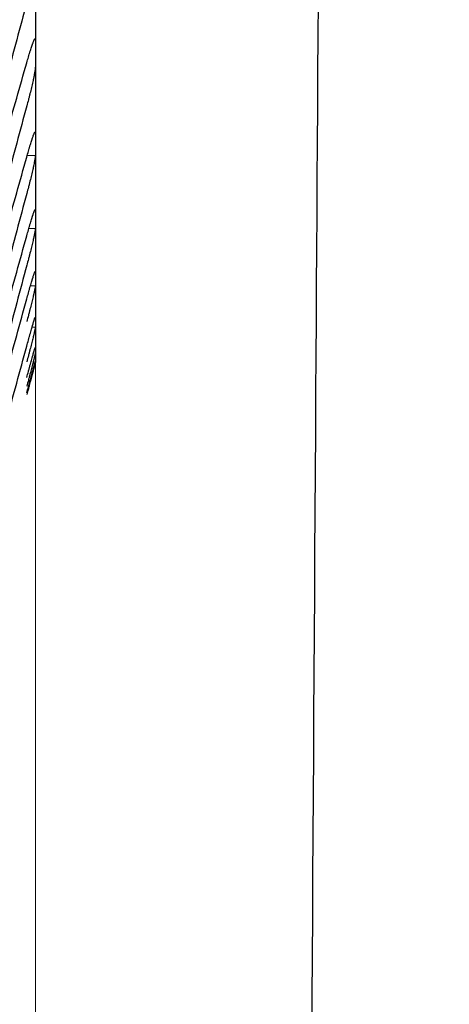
# Model space of a CAD drawing. Header units: inches. Extents: x 0 to 20790, y -12 to 14700.
# Tile 339 of 436: x 14166 to 14193, y 9313 to 9375. Entities that reach past the tile are written whole.
import ezdxf

# ---------------------------------------------------------------- set-up
doc = ezdxf.new("R2010")
doc.units = ezdxf.units.IN
doc.layers.add('1', color=7, linetype='Continuous', true_color=0xffffff)
doc.layers.add('254', color=7, linetype='Continuous', true_color=0xffffff)
doc.styles.add('latin_extended', font='simplex.shx')
doc.dimstyles.get("Standard").update_dxf_attribs({"dimtxt": 0.18, "dimasz": 0.18, "dimexe": 0.18, "dimexo": 0.0625, "dimgap": 0.09, "dimtad": 0, "dimtih": 1, "dimtoh": 1, "dimdec": 4, "dimzin": 0, "dimdsep": 46, "dimtxsty": 'Standard', "dimcen": 0.09, "dimadec": 0, "dimazin": 0, "dimtfac": 1, "dimtdec": 4, "dimtofl": 0, "dimtmove": 0, "dimatfit": 3, "dimfxl": 1, "dimtolj": 1, "dimtzin": 0, "dimarcsym": 0})

# ---------------------------------------------------------------- blocks, each defined once
blk = doc.blocks.new('_U5')
at = {"layer": '254', "color": 3, "linetype": 'Continuous', "lineweight": 13, "transparency": 16777216}
for p, q in [((14167.097, 9939.463), (14167.097, 8111.817)), ((14417.097, 9439.463), (14417.097, 8111.817)), ((14167.097, 8146.817), (13002.826, 8146.817)), ((14044.597, 8146.817), (13922.097, 8146.817)), ((14417.097, 8146.817), (14167.097, 8146.817)), ((14539.597, 8146.817), (14662.097, 8146.817))]:
    blk.add_line(p, q, dxfattribs=at)
at = {"layer": '254', "color": 3, "transparency": 16777216}
for points in [[(14044.597, 8126.4), (14044.597, 8167.233), (14167.097, 8146.817)], [(14539.597, 8167.233), (14539.597, 8126.4), (14417.097, 8146.817)]]:
    blk.add_solid(points, dxfattribs=at)
at = {"layer": 'Defpoints', "color": 0, "transparency": 16777216}
for p in [(14167.097, 9974.463), (14417.097, 9474.463), (14167.097, 8146.817)]:
    blk.add_point(p, dxfattribs=at)
at = {"layer": '254', "color": 2, "lineweight": 13, "transparency": 16777216, "insert": (13064.076, 8330.567), "char_height": 122.5, "attachment_point": 1, "style": 'latin_extended'}
blk.add_mtext('\\A1;250', dxfattribs=at)
blk = doc.blocks.new('_U6')
at = {"layer": '254', "color": 3, "linetype": 'Continuous', "lineweight": 13, "transparency": 16777216}
for p, q in [((14007.097, 9939.463), (14007.097, 8391.817)), ((14167.095, 9649.526), (14167.095, 8391.817)), ((14007.097, 8426.817), (12939.597, 8426.817)), ((13884.597, 8426.817), (13762.097, 8426.817)), ((14167.095, 8426.817), (14007.097, 8426.817)), ((14289.595, 8426.817), (14412.095, 8426.817))]:
    blk.add_line(p, q, dxfattribs=at)
at = {"layer": '254', "color": 3, "transparency": 16777216}
for points in [[(13884.597, 8406.4), (13884.597, 8447.233), (14007.097, 8426.817)], [(14289.595, 8447.233), (14289.595, 8406.4), (14167.095, 8426.817)]]:
    blk.add_solid(points, dxfattribs=at)
at = {"layer": 'Defpoints', "color": 0, "transparency": 16777216}
for p in [(14007.097, 9974.463), (14167.095, 9684.526), (14007.097, 8426.817)]:
    blk.add_point(p, dxfattribs=at)
at = {"layer": '254', "color": 2, "lineweight": 13, "transparency": 16777216, "insert": (13000.847, 8814.733), "char_height": 122.5, "attachment_point": 1, "style": 'latin_extended'}
blk.add_mtext('\\A1;\\C2;Flywheel\\P\\C2;90-240', dxfattribs=at)

msp = doc.modelspace()

# ---------------------------------------------------------------- linework, layer by layer
at = {"layer": '1', "color": 2, "linetype": 'Continuous', "lineweight": 25}
for p, q in [((14167.097, 9379.42), (14167.097, 9372.788)), ((14167.097, 9372.788), (14167.097, 9367.12)), ((14167.097, 9367.12), (14167.097, 9362.424)), ((14167.097, 9362.424), (14167.097, 9358.709)), ((14167.097, 9358.709), (14167.097, 9355.979)), ((14167.097, 9355.979), (14167.097, 9354.24)), ((14167.097, 9354.24), (14167.097, 9353.494)), ((14167.097, 9353.463), (14167.097, 9353.494))]:
    msp.add_line(p, q, dxfattribs=at)
at = {"layer": '1', "color": 110, "linetype": 'Continuous', "lineweight": 13}
for p, q in [((14166.585, 9366.403), (14167.095, 9366.403)), ((14166.686, 9361.842), (14167.095, 9361.842)), ((14166.788, 9358.263), (14167.095, 9358.263)), ((14166.888, 9355.67), (14167.095, 9355.67))]:
    msp.add_line(p, q, dxfattribs=at)
at = {"layer": '1', "color": 2, "linetype": 'Continuous', "lineweight": 25}
for points, knots in [([(14186.598, 9674.468), (14186.544, 9665.878), (14186.438, 9648.677), (14186.278, 9622.865), (14186.118, 9597.033), (14185.958, 9571.201), (14185.798, 9545.368), (14185.638, 9519.536), (14185.238, 9454.955), (14184.225, 9291.35), (14183.265, 9136.356), (14182.598, 9028.722)], [0, 0, 0, 0, 0.039908, 0.079911, 0.119915, 0.159919, 0.199923, 0.239927, 0.279931, 0.499952, 1, 1, 1, 1]), ([(14166.56, 9372.213), (14166.594, 9372.338), (14166.628, 9372.457), (14166.679, 9372.629), (14166.695, 9372.686), (14166.72, 9372.768), (14166.728, 9372.795), (14166.745, 9372.849), (14166.753, 9372.875), (14166.793, 9373.004), (14166.823, 9373.099), (14166.867, 9373.228), (14166.881, 9373.269), (14166.901, 9373.327), (14166.908, 9373.346), (14166.921, 9373.382), (14166.927, 9373.4), (14166.958, 9373.483), (14166.981, 9373.539), (14167.006, 9373.594), (14167.01, 9373.605), (14167.02, 9373.624), (14167.024, 9373.633), (14167.037, 9373.657), (14167.045, 9373.67), (14167.065, 9373.699), (14167.076, 9373.705), (14167.085, 9373.697), (14167.087, 9373.694), (14167.09, 9373.688), (14167.091, 9373.683), (14167.094, 9373.669), (14167.095, 9373.655), (14167.095, 9373.639)], [0, 0, 0, 0, 0.125, 0.125, 0.1875, 0.1875, 0.21875, 0.21875, 0.25, 0.25, 0.375, 0.375, 0.4375, 0.4375, 0.46875, 0.46875, 0.5, 0.5, 0.625, 0.625, 0.65625, 0.65625, 0.6875, 0.6875, 0.75, 0.75, 0.875, 0.875, 0.90625, 0.90625, 0.9375, 0.9375, 1, 1, 1, 1]), ([(14167.095, 9371.937), (14167.095, 9371.921), (14167.093, 9371.882), (14167.084, 9371.805), (14167.076, 9371.742), (14167.068, 9371.69), (14167.065, 9371.672), (14167.059, 9371.635), (14167.055, 9371.615), (14167.038, 9371.516), (14167.021, 9371.427), (14166.996, 9371.305), (14166.991, 9371.28), (14166.983, 9371.242), (14166.98, 9371.229), (14166.975, 9371.203), (14166.961, 9371.137), (14166.934, 9371.014), (14166.908, 9370.9), (14166.881, 9370.783), (14166.867, 9370.722), (14166.823, 9370.538), (14166.793, 9370.413), (14166.745, 9370.223), (14166.729, 9370.159), (14166.704, 9370.063), (14166.696, 9370.031), (14166.679, 9369.966), (14166.671, 9369.934), (14166.628, 9369.774), (14166.594, 9369.647), (14166.56, 9369.521)], [0, 0, 0, 0, 0.0625, 0.125, 0.1875, 0.1875, 0.21875, 0.21875, 0.25, 0.25, 0.375, 0.375, 0.40625, 0.40625, 0.421875, 0.421875, 0.4375, 0.5, 0.5625, 0.5625, 0.625, 0.625, 0.75, 0.75, 0.8125, 0.8125, 0.84375, 0.84375, 0.875, 0.875, 1, 1, 1, 1]), ([(14166.56, 9366.315), (14166.594, 9366.441), (14166.628, 9366.562), (14166.679, 9366.737), (14166.695, 9366.795), (14166.72, 9366.879), (14166.728, 9366.907), (14166.745, 9366.962), (14166.753, 9366.989), (14166.793, 9367.121), (14166.823, 9367.22), (14166.867, 9367.355), (14166.881, 9367.398), (14166.901, 9367.459), (14166.908, 9367.479), (14166.921, 9367.517), (14166.927, 9367.536), (14166.958, 9367.625), (14166.981, 9367.685), (14167.006, 9367.746), (14167.01, 9367.758), (14167.02, 9367.78), (14167.024, 9367.79), (14167.037, 9367.818), (14167.045, 9367.833), (14167.065, 9367.87), (14167.076, 9367.882), (14167.085, 9367.88), (14167.087, 9367.879), (14167.09, 9367.875), (14167.091, 9367.872), (14167.094, 9367.861), (14167.095, 9367.85), (14167.095, 9367.837)], [0, 0, 0, 0, 0.125, 0.125, 0.1875, 0.1875, 0.21875, 0.21875, 0.25, 0.25, 0.375, 0.375, 0.4375, 0.4375, 0.46875, 0.46875, 0.5, 0.5, 0.625, 0.625, 0.65625, 0.65625, 0.6875, 0.6875, 0.75, 0.75, 0.875, 0.875, 0.90625, 0.90625, 0.9375, 0.9375, 1, 1, 1, 1]), ([(14167.095, 9366.403), (14167.095, 9366.389), (14167.093, 9366.355), (14167.084, 9366.285), (14167.076, 9366.227), (14167.068, 9366.179), (14167.065, 9366.162), (14167.059, 9366.127), (14167.055, 9366.109), (14167.038, 9366.015), (14167.021, 9365.93), (14166.996, 9365.812), (14166.991, 9365.788), (14166.983, 9365.751), (14166.98, 9365.738), (14166.975, 9365.713), (14166.961, 9365.649), (14166.934, 9365.53), (14166.908, 9365.418), (14166.881, 9365.303), (14166.867, 9365.244), (14166.823, 9365.062), (14166.793, 9364.939), (14166.745, 9364.75), (14166.729, 9364.686), (14166.704, 9364.59), (14166.696, 9364.558), (14166.679, 9364.494), (14166.671, 9364.461), (14166.628, 9364.301), (14166.594, 9364.173), (14166.56, 9364.047)], [0, 0, 0, 0, 0.0625, 0.125, 0.1875, 0.1875, 0.21875, 0.21875, 0.25, 0.25, 0.375, 0.375, 0.40625, 0.40625, 0.421875, 0.421875, 0.4375, 0.5, 0.5625, 0.5625, 0.625, 0.625, 0.75, 0.75, 0.8125, 0.8125, 0.84375, 0.84375, 0.875, 0.875, 1, 1, 1, 1]), ([(14166.56, 9361.39), (14166.594, 9361.517), (14166.628, 9361.64), (14166.679, 9361.818), (14166.695, 9361.877), (14166.72, 9361.963), (14166.728, 9361.991), (14166.745, 9362.048), (14166.753, 9362.075), (14166.793, 9362.212), (14166.823, 9362.313), (14166.867, 9362.453), (14166.881, 9362.498), (14166.901, 9362.563), (14166.908, 9362.584), (14166.921, 9362.624), (14166.927, 9362.644), (14166.958, 9362.738), (14166.981, 9362.803), (14167.006, 9362.87), (14167.01, 9362.883), (14167.02, 9362.907), (14167.024, 9362.919), (14167.037, 9362.95), (14167.045, 9362.968), (14167.065, 9363.013), (14167.076, 9363.03), (14167.085, 9363.035), (14167.087, 9363.035), (14167.09, 9363.034), (14167.091, 9363.032), (14167.094, 9363.025), (14167.095, 9363.017), (14167.095, 9363.006)], [0, 0, 0, 0, 0.125, 0.125, 0.1875, 0.1875, 0.21875, 0.21875, 0.25, 0.25, 0.375, 0.375, 0.4375, 0.4375, 0.46875, 0.46875, 0.5, 0.5, 0.625, 0.625, 0.65625, 0.65625, 0.6875, 0.6875, 0.75, 0.75, 0.875, 0.875, 0.90625, 0.90625, 0.9375, 0.9375, 1, 1, 1, 1]), ([(14167.095, 9361.842), (14167.095, 9361.831), (14167.093, 9361.802), (14167.084, 9361.74), (14167.076, 9361.687), (14167.068, 9361.642), (14167.065, 9361.626), (14167.059, 9361.593), (14167.055, 9361.576), (14167.038, 9361.488), (14167.021, 9361.407), (14166.996, 9361.294), (14166.991, 9361.271), (14166.983, 9361.235), (14166.98, 9361.223), (14166.975, 9361.198), (14166.961, 9361.137), (14166.934, 9361.021), (14166.908, 9360.912), (14166.881, 9360.799), (14166.867, 9360.741), (14166.823, 9360.562), (14166.793, 9360.44), (14166.745, 9360.253), (14166.729, 9360.19), (14166.704, 9360.094), (14166.696, 9360.062), (14166.679, 9359.998), (14166.671, 9359.966), (14166.628, 9359.805), (14166.594, 9359.677), (14166.56, 9359.55)], [0, 0, 0, 0, 0.0625, 0.125, 0.1875, 0.1875, 0.21875, 0.21875, 0.25, 0.25, 0.375, 0.375, 0.40625, 0.40625, 0.421875, 0.421875, 0.4375, 0.5, 0.5625, 0.5625, 0.625, 0.625, 0.75, 0.75, 0.8125, 0.8125, 0.84375, 0.84375, 0.875, 0.875, 1, 1, 1, 1]), ([(14166.56, 9357.448), (14166.594, 9357.576), (14166.628, 9357.7), (14166.679, 9357.881), (14166.695, 9357.94), (14166.72, 9358.028), (14166.728, 9358.057), (14166.745, 9358.114), (14166.753, 9358.143), (14166.793, 9358.282), (14166.823, 9358.387), (14166.867, 9358.532), (14166.881, 9358.579), (14166.901, 9358.646), (14166.908, 9358.668), (14166.921, 9358.711), (14166.927, 9358.731), (14166.958, 9358.831), (14166.981, 9358.9), (14167.006, 9358.973), (14167.01, 9358.987), (14167.02, 9359.014), (14167.024, 9359.027), (14167.037, 9359.062), (14167.045, 9359.083), (14167.065, 9359.135), (14167.076, 9359.157), (14167.085, 9359.169), (14167.087, 9359.17), (14167.09, 9359.171), (14167.091, 9359.171), (14167.094, 9359.168), (14167.095, 9359.163), (14167.095, 9359.154)], [0, 0, 0, 0, 0.125, 0.125, 0.1875, 0.1875, 0.21875, 0.21875, 0.25, 0.25, 0.375, 0.375, 0.4375, 0.4375, 0.46875, 0.46875, 0.5, 0.5, 0.625, 0.625, 0.65625, 0.65625, 0.6875, 0.6875, 0.75, 0.75, 0.875, 0.875, 0.90625, 0.90625, 0.9375, 0.9375, 1, 1, 1, 1]), ([(14167.095, 9358.263), (14167.095, 9358.254), (14167.093, 9358.23), (14167.084, 9358.176), (14167.076, 9358.127), (14167.068, 9358.086), (14167.065, 9358.071), (14167.059, 9358.041), (14167.055, 9358.025), (14167.038, 9357.942), (14167.021, 9357.866), (14166.996, 9357.757), (14166.991, 9357.735), (14166.983, 9357.701), (14166.98, 9357.689), (14166.975, 9357.665), (14166.961, 9357.606), (14166.934, 9357.494), (14166.908, 9357.388), (14166.881, 9357.278), (14166.867, 9357.221), (14166.823, 9357.045), (14166.793, 9356.925), (14166.745, 9356.74), (14166.729, 9356.677), (14166.704, 9356.582), (14166.696, 9356.55), (14166.679, 9356.486), (14166.671, 9356.454), (14166.628, 9356.294), (14166.594, 9356.166), (14166.56, 9356.038)], [0, 0, 0, 0, 0.0625, 0.125, 0.1875, 0.1875, 0.21875, 0.21875, 0.25, 0.25, 0.375, 0.375, 0.40625, 0.40625, 0.421875, 0.421875, 0.4375, 0.5, 0.5625, 0.5625, 0.625, 0.625, 0.75, 0.75, 0.8125, 0.8125, 0.84375, 0.84375, 0.875, 0.875, 1, 1, 1, 1]), ([(14166.56, 9354.493), (14166.594, 9354.622), (14166.628, 9354.747), (14166.679, 9354.93), (14166.695, 9354.991), (14166.72, 9355.08), (14166.728, 9355.109), (14166.745, 9355.168), (14166.753, 9355.197), (14166.793, 9355.34), (14166.823, 9355.447), (14166.867, 9355.598), (14166.881, 9355.646), (14166.901, 9355.716), (14166.908, 9355.739), (14166.921, 9355.783), (14166.927, 9355.805), (14166.958, 9355.91), (14166.981, 9355.983), (14167.006, 9356.062), (14167.01, 9356.078), (14167.02, 9356.107), (14167.024, 9356.12), (14167.037, 9356.16), (14167.045, 9356.183), (14167.065, 9356.242), (14167.076, 9356.27), (14167.085, 9356.288), (14167.087, 9356.291), (14167.09, 9356.295), (14167.091, 9356.296), (14167.094, 9356.297), (14167.095, 9356.294), (14167.095, 9356.288)], [0, 0, 0, 0, 0.125, 0.125, 0.1875, 0.1875, 0.21875, 0.21875, 0.25, 0.25, 0.375, 0.375, 0.4375, 0.4375, 0.46875, 0.46875, 0.5, 0.5, 0.625, 0.625, 0.65625, 0.65625, 0.6875, 0.6875, 0.75, 0.75, 0.875, 0.875, 0.90625, 0.90625, 0.9375, 0.9375, 1, 1, 1, 1]), ([(14167.095, 9355.67), (14167.095, 9355.664), (14167.093, 9355.645), (14167.084, 9355.599), (14167.076, 9355.555), (14167.068, 9355.517), (14167.065, 9355.504), (14167.059, 9355.476), (14167.055, 9355.461), (14167.038, 9355.384), (14167.021, 9355.312), (14166.996, 9355.209), (14166.991, 9355.187), (14166.983, 9355.154), (14166.98, 9355.143), (14166.975, 9355.12), (14166.961, 9355.063), (14166.934, 9354.955), (14166.908, 9354.852), (14166.881, 9354.745), (14166.867, 9354.689), (14166.823, 9354.517), (14166.793, 9354.399), (14166.745, 9354.216), (14166.729, 9354.154), (14166.704, 9354.06), (14166.696, 9354.028), (14166.679, 9353.964), (14166.671, 9353.932), (14166.628, 9353.772), (14166.594, 9353.644), (14166.56, 9353.516)], [0, 0, 0, 0, 0.0625, 0.125, 0.1875, 0.1875, 0.21875, 0.21875, 0.25, 0.25, 0.375, 0.375, 0.40625, 0.40625, 0.421875, 0.421875, 0.4375, 0.5, 0.5625, 0.5625, 0.625, 0.625, 0.75, 0.75, 0.8125, 0.8125, 0.84375, 0.84375, 0.875, 0.875, 1, 1, 1, 1]), ([(14166.56, 9352.532), (14166.594, 9352.661), (14166.628, 9352.787), (14166.679, 9352.972), (14166.695, 9353.033), (14166.72, 9353.124), (14166.728, 9353.154), (14166.745, 9353.213), (14166.753, 9353.243), (14166.793, 9353.389), (14166.823, 9353.499), (14166.867, 9353.654), (14166.881, 9353.704), (14166.901, 9353.777), (14166.908, 9353.801), (14166.921, 9353.847), (14166.927, 9353.869), (14166.958, 9353.979), (14166.981, 9354.057), (14167.006, 9354.142), (14167.01, 9354.158), (14167.02, 9354.189), (14167.024, 9354.204), (14167.037, 9354.247), (14167.045, 9354.272), (14167.065, 9354.34), (14167.076, 9354.372), (14167.085, 9354.397), (14167.087, 9354.401), (14167.09, 9354.408), (14167.091, 9354.41), (14167.094, 9354.415), (14167.095, 9354.415), (14167.095, 9354.412)], [0, 0, 0, 0, 0.125, 0.125, 0.1875, 0.1875, 0.21875, 0.21875, 0.25, 0.25, 0.375, 0.375, 0.4375, 0.4375, 0.46875, 0.46875, 0.5, 0.5, 0.625, 0.625, 0.65625, 0.65625, 0.6875, 0.6875, 0.75, 0.75, 0.875, 0.875, 0.90625, 0.90625, 0.9375, 0.9375, 1, 1, 1, 1]), ([(14167.095, 9354.068), (14167.095, 9354.065), (14167.093, 9354.052), (14167.084, 9354.012), (14167.076, 9353.974), (14167.068, 9353.94), (14167.065, 9353.928), (14167.059, 9353.902), (14167.055, 9353.889), (14167.038, 9353.817), (14167.021, 9353.75), (14166.996, 9353.651), (14166.991, 9353.631), (14166.983, 9353.6), (14166.98, 9353.589), (14166.975, 9353.567), (14166.961, 9353.513), (14166.934, 9353.409), (14166.908, 9353.308), (14166.881, 9353.204), (14166.867, 9353.15), (14166.823, 9352.982), (14166.793, 9352.866), (14166.745, 9352.685), (14166.729, 9352.624), (14166.704, 9352.53), (14166.696, 9352.499), (14166.679, 9352.436), (14166.671, 9352.404), (14166.628, 9352.245), (14166.594, 9352.117), (14166.56, 9351.988)], [0, 0, 0, 0, 0.0625, 0.125, 0.1875, 0.1875, 0.21875, 0.21875, 0.25, 0.25, 0.375, 0.375, 0.40625, 0.40625, 0.421875, 0.421875, 0.4375, 0.5, 0.5625, 0.5625, 0.625, 0.625, 0.75, 0.75, 0.8125, 0.8125, 0.84375, 0.84375, 0.875, 0.875, 1, 1, 1, 1]), ([(14166.56, 9351.566), (14166.594, 9351.695), (14166.628, 9351.822), (14166.679, 9352.009), (14166.695, 9352.071), (14166.72, 9352.163), (14166.728, 9352.193), (14166.745, 9352.254), (14166.753, 9352.284), (14166.793, 9352.432), (14166.823, 9352.545), (14166.867, 9352.704), (14166.881, 9352.756), (14166.901, 9352.831), (14166.908, 9352.856), (14166.921, 9352.904), (14166.927, 9352.928), (14166.958, 9353.042), (14166.981, 9353.124), (14167.006, 9353.214), (14167.01, 9353.232), (14167.02, 9353.265), (14167.024, 9353.282), (14167.037, 9353.328), (14167.045, 9353.356), (14167.065, 9353.43), (14167.076, 9353.468), (14167.085, 9353.499), (14167.087, 9353.505), (14167.09, 9353.514), (14167.091, 9353.518), (14167.094, 9353.527), (14167.095, 9353.529), (14167.095, 9353.529)], [0, 0, 0, 0, 0.125, 0.125, 0.1875, 0.1875, 0.21875, 0.21875, 0.25, 0.25, 0.375, 0.375, 0.4375, 0.4375, 0.46875, 0.46875, 0.5, 0.5, 0.625, 0.625, 0.65625, 0.65625, 0.6875, 0.6875, 0.75, 0.75, 0.875, 0.875, 0.90625, 0.90625, 0.9375, 0.9375, 1, 1, 1, 1]), ([(14167.095, 9353.46), (14167.095, 9353.459), (14167.093, 9353.451), (14167.084, 9353.42), (14167.076, 9353.386), (14167.068, 9353.356), (14167.065, 9353.345), (14167.059, 9353.322), (14167.055, 9353.31), (14167.038, 9353.245), (14167.021, 9353.181), (14166.996, 9353.088), (14166.991, 9353.069), (14166.983, 9353.039), (14166.98, 9353.029), (14166.975, 9353.008), (14166.961, 9352.956), (14166.934, 9352.856), (14166.908, 9352.759), (14166.881, 9352.658), (14166.867, 9352.606), (14166.823, 9352.442), (14166.793, 9352.328), (14166.745, 9352.15), (14166.729, 9352.09), (14166.704, 9351.997), (14166.696, 9351.966), (14166.679, 9351.903), (14166.671, 9351.872), (14166.628, 9351.714), (14166.594, 9351.586), (14166.56, 9351.457)], [0, 0, 0, 0, 0.0625, 0.125, 0.1875, 0.1875, 0.21875, 0.21875, 0.25, 0.25, 0.375, 0.375, 0.40625, 0.40625, 0.421875, 0.421875, 0.4375, 0.5, 0.5625, 0.5625, 0.625, 0.625, 0.75, 0.75, 0.8125, 0.8125, 0.84375, 0.84375, 0.875, 0.875, 1, 1, 1, 1])]:
    msp.add_open_spline(points, degree=3, knots=knots, dxfattribs=at)
for points in [[(14166.56, 9383.367), (14166.349, 9382.6), (14165.929, 9381.062), (14165.304, 9378.736), (14164.684, 9376.392), (14164.275, 9374.817), (14164.071, 9374.026)], [(14164.071, 9370.696), (14164.275, 9371.358), (14164.684, 9372.701), (14165.304, 9374.769), (14165.929, 9376.891), (14166.349, 9378.341), (14166.56, 9379.076)], [(14166.56, 9375.965), (14166.349, 9375.192), (14165.929, 9373.641), (14165.304, 9371.301), (14164.684, 9368.948), (14164.275, 9367.37), (14164.071, 9366.578)], [(14167.095, 9373.639), (14167.096, 9373.355), (14167.097, 9373.072), (14167.097, 9372.788)], [(14167.097, 9372.788), (14167.097, 9372.504), (14167.096, 9372.221), (14167.095, 9371.937)], [(14164.071, 9363.666), (14164.275, 9364.345), (14164.684, 9365.72), (14165.304, 9367.832), (14165.929, 9369.994), (14166.349, 9371.468), (14166.56, 9372.213)], [(14166.56, 9369.521), (14166.349, 9368.743), (14165.929, 9367.182), (14165.304, 9364.832), (14164.684, 9362.473), (14164.275, 9360.894), (14164.071, 9360.104)], [(14167.095, 9367.837), (14167.096, 9367.598), (14167.097, 9367.359), (14167.097, 9367.12)], [(14167.097, 9367.12), (14167.097, 9366.881), (14167.096, 9366.642), (14167.095, 9366.403)], [(14164.071, 9357.615), (14164.275, 9358.31), (14164.684, 9359.715), (14165.304, 9361.867), (14165.929, 9364.065), (14166.349, 9365.56), (14166.56, 9366.315)], [(14166.56, 9364.047), (14166.349, 9363.263), (14165.929, 9361.695), (14165.304, 9359.339), (14164.684, 9356.978), (14164.275, 9355.402), (14164.071, 9354.613)], [(14167.095, 9363.006), (14167.096, 9362.812), (14167.097, 9362.618), (14167.097, 9362.424)], [(14167.097, 9362.424), (14167.097, 9362.23), (14167.096, 9362.036), (14167.095, 9361.842)], [(14164.071, 9352.551), (14164.275, 9353.261), (14164.684, 9354.693), (14165.304, 9356.883), (14165.929, 9359.113), (14166.349, 9360.627), (14166.56, 9361.39)], [(14166.56, 9359.55), (14166.349, 9358.763), (14165.929, 9357.19), (14165.304, 9354.831), (14164.684, 9352.473), (14164.275, 9350.901), (14164.071, 9350.115)], [(14167.095, 9359.154), (14167.096, 9359.006), (14167.097, 9358.857), (14167.097, 9358.709)], [(14167.097, 9358.709), (14167.097, 9358.56), (14167.096, 9358.411), (14167.095, 9358.263)], [(14164.071, 9348.484), (14164.275, 9349.207), (14164.684, 9350.665), (14165.304, 9352.888), (14165.929, 9355.147), (14166.349, 9356.677), (14166.56, 9357.448)], [(14167.095, 9356.288), (14167.096, 9356.185), (14167.097, 9356.082), (14167.097, 9355.979)], [(14167.097, 9355.979), (14167.097, 9355.876), (14167.096, 9355.773), (14167.095, 9355.67)], [(14164.071, 9345.419), (14164.275, 9346.154), (14164.684, 9347.635), (14165.304, 9349.888), (14165.929, 9352.172), (14166.349, 9353.716), (14166.56, 9354.493)], [(14167.095, 9354.412), (14167.096, 9354.355), (14167.097, 9354.297), (14167.097, 9354.24)], [(14167.097, 9354.24), (14167.097, 9354.183), (14167.096, 9354.125), (14167.095, 9354.068)], [(14167.095, 9353.529), (14167.096, 9353.517), (14167.097, 9353.506), (14167.097, 9353.494)], [(14167.097, 9353.494), (14167.097, 9353.483), (14167.096, 9353.471), (14167.095, 9353.46)]]:
    msp.add_open_spline(points, degree=3, dxfattribs=at)

# ---------------------------------------------------------------- dimensions: what is measured, and where the dimension line sits
at = {"layer": '254', "color": 2, "linetype": 'Continuous', "lineweight": 13}
dim = msp.add_linear_dim(base=(14007.097, 8426.817), p1=(14167.095, 9684.526), p2=(14007.097, 9974.463), text='\\C2;Flywheel\\P\\C2;90-240', dimstyle='Standard', override={"dimscale": 35, "dimtxt": 3.5, "dimasz": 3.5, "dimexe": 1, "dimexo": 1, "dimgap": 1.75, "dimtad": 1, "dimtih": 1, "dimtoh": 0, "dimdec": 2, "dimlfac": 0.028571, "dimzin": 8, "dimdsep": 46, "dimlunit": 2, "dimpost": '', "dimtxsty": 'latin_extended', "dimsah": 1, "dimse1": 0, "dimse2": 0, "dimsd1": 0, "dimsd2": 0, "dimclrd": 3, "dimclre": 3, "dimclrt": 2, "dimtol": 0, "dimtm": -0.1, "dimtfac": 0.714286, "dimtdec": 3, "dimtofl": 1, "dimtmove": 0, "dimtzin": 8, "dimlwd": 13, "dimlwe": 13}, dxfattribs=at)
dim.commit()
dim.dimension.update_dxf_attribs({"geometry": '_U6', "text_midpoint": (13350.847, 8426.817), "dimtype": 160})
dim = msp.add_linear_dim(base=(14167.097, 8146.817), p1=(14417.097, 9474.463), p2=(14167.097, 9974.463), dimstyle='Standard', override={"dimscale": 35, "dimtxt": 3.5, "dimasz": 3.5, "dimexe": 1, "dimexo": 1, "dimgap": 1.75, "dimtad": 1, "dimtih": 1, "dimtoh": 0, "dimdec": 2, "dimlfac": 1, "dimzin": 8, "dimdsep": 46, "dimlunit": 2, "dimtxsty": 'latin_extended', "dimsah": 1, "dimse1": 0, "dimse2": 0, "dimsd1": 0, "dimsd2": 0, "dimclrd": 3, "dimclre": 3, "dimclrt": 2, "dimtol": 0, "dimtm": -0.1, "dimtfac": 0.714286, "dimtdec": 3, "dimtofl": 1, "dimtmove": 0, "dimtzin": 8, "dimlwd": 13, "dimlwe": 13}, dxfattribs=at)
dim.commit()
dim.dimension.update_dxf_attribs({"geometry": '_U5', "text_midpoint": (13221.576, 8146.817), "dimtype": 160})

doc.saveas('drawing.dxf')
